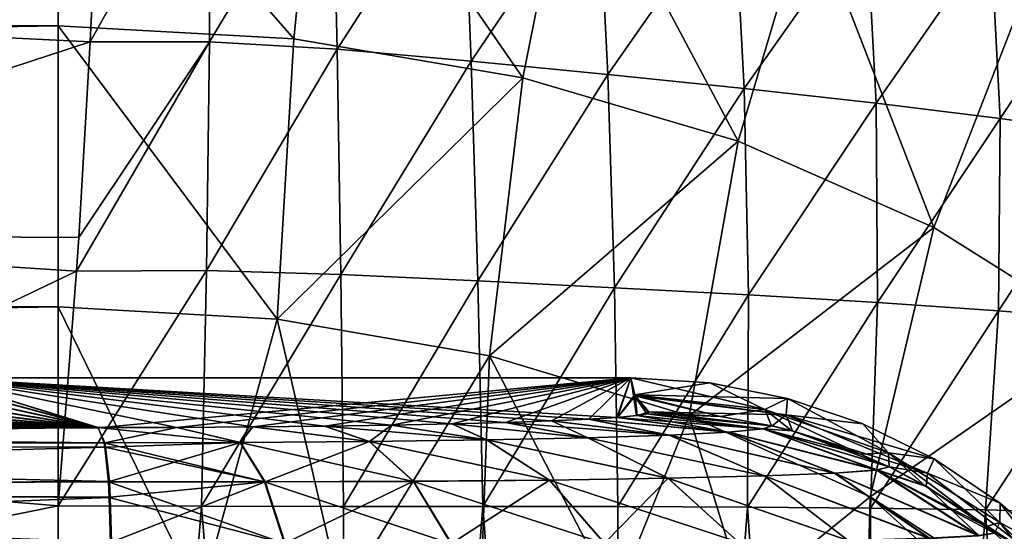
# Model space of a CAD drawing. Header units: metres. Extents: x -90 to 90, y -173 to 74.
# Tile 517 of 564: x 71.18 to 79.29, y 1.74 to 5.95. Entities that reach past the tile are written whole.
import ezdxf

# ---------------------------------------------------------------- set-up
doc = ezdxf.new("R2010")
doc.units = ezdxf.units.M
doc.layers.add('solid_509418', color=7, linetype='CONTINUOUS')
doc.layers.add('solid_509418_01', color=7, linetype='CONTINUOUS')

msp = doc.modelspace()

# ---------------------------------------------------------------- linework, layer by layer
at = {"layer": 'solid_509418'}
for points in [[(71.5, 8.020932, 20.362175), (-71.5, 8.020932, 20.362175), (-71.5, 5.898276, 21.535389)], [(71.5, 5.898276, 21.535389), (71.5, 8.020932, 20.362175), (-71.5, 5.898276, 21.535389)], [(71.5, 5.898276, 21.535389), (-71.5, 5.898276, 21.535389), (-71.5, 3.58307, 22.257832)], [(71.5, 3.58307, 22.257832), (71.5, 5.898276, 21.535389), (-71.5, 3.58307, 22.257832)], [(71.5, 3.58307, 22.257832), (-71.5, 3.58307, 22.257832), (-71.5, 1.184448, 22.5)]]:
    msp.add_3dface(points, dxfattribs=at)
at = {"layer": 'solid_509418_01'}
for points in [[(73.440765, 5.79054, 21.409508), (71.5, 8.020932, 20.362175), (71.5, 5.898276, 21.535389)], [(73.653152, 7.893632, 20.213434), (71.5, 8.020932, 20.362175), (73.440765, 5.79054, 21.409508)], [(73.653152, 7.893632, 20.213434), (73.440765, 5.79054, 21.409508), (75.325356, 5.470448, 21.035503)], [(75.73568, 7.515907, 19.772089), (73.653152, 7.893632, 20.213434), (75.325356, 5.470448, 21.035503)], [(71.764969, 5.766699, -21.818848), (71.78891, 6.278939, -21.615913), (72.750885, 7.536241, -20.912931)], [(72.745506, 5.766313, -21.7519), (71.764969, 5.766699, -21.818848), (72.750885, 7.536241, -20.912931)], [(72.745506, 5.766313, -21.7519), (72.750885, 7.536241, -20.912931), (73.757378, 7.451008, -20.789413)], [(75.73568, 7.515907, 19.772089), (75.325356, 5.470448, 21.035503), (77.099228, 4.947267, 20.424206)], [(77.679283, 6.900145, 19.052618), (75.73568, 7.515907, 19.772089), (77.099228, 4.947267, 20.424206)], [(73.797165, 5.704565, -21.606476), (72.745506, 5.766313, -21.7519), (73.757378, 7.451008, -20.789413)], [(73.797165, 5.704565, -21.606476), (73.757378, 7.451008, -20.789413), (74.832001, 7.312786, -20.572102)], [(74.900002, 5.606662, -21.355297), (73.797165, 5.704565, -21.606476), (74.832001, 7.312786, -20.572102)], [(74.900002, 5.606662, -21.355297), (74.832001, 7.312786, -20.572102), (75.944496, 7.153666, -20.222841)], [(76.026222, 5.496673, -20.975058), (74.900002, 5.606662, -21.355297), (75.944496, 7.153666, -20.222841)], [(76.026222, 5.496673, -20.975058), (75.944496, 7.153666, -20.222841), (77.062927, 6.984411, -19.724079)], [(77.147484, 5.381883, -20.455694), (76.026222, 5.496673, -20.975058), (77.062927, 6.984411, -19.724079)], [(77.147484, 5.381883, -20.455694), (77.062927, 6.984411, -19.724079), (78.152725, 6.807178, -19.071451)], [(77.679283, 6.900145, 19.052618), (77.099228, 4.947267, 20.424206), (78.711029, 4.236138, 19.593306)], [(79.420204, 6.066545, 18.078619), (77.679283, 6.900145, 19.052618), (78.711029, 4.236138, 19.593306)], [(78.23423, 5.262589, -19.796263), (77.147484, 5.381883, -20.455694), (78.152725, 6.807178, -19.071451)], [(78.23423, 5.262589, -19.796263), (78.152725, 6.807178, -19.071451), (79.179512, 6.620296, -18.271757)], [(79.257835, 5.136196, -19.003742), (78.23423, 5.262589, -19.796263), (79.179512, 6.620296, -18.271757)], [(79.257835, 5.136196, -19.003742), (79.179512, 6.620296, -18.271757), (80.112122, 6.420998, -17.341478)], [(80.192574, 4.999371, -18.092066), (79.257835, 5.136196, -19.003742), (80.112122, 6.420998, -17.341478)], [(67.020393, 5.998965, -21.843998), (71.78891, 6.278939, -21.615913), (71.764969, 5.766699, -21.818848)], [(79.420204, 6.066545, 18.078619), (78.711029, 4.236138, 19.593306), (80.11412, 3.357645, 18.566851)], [(66.931549, 4.182315, -22.33596), (67.020393, 5.998965, -21.843998), (71.764969, 5.766699, -21.818848)], [(73.303375, 3.481546, 22.139208), (71.5, 5.898276, 21.535389), (71.5, 3.58307, 22.257832)], [(73.440765, 5.79054, 21.409508), (71.5, 5.898276, 21.535389), (73.303375, 3.481546, 22.139208)], [(66.931549, 4.182315, -22.33596), (71.764969, 5.766699, -21.818848), (71.670937, 4.155615, -22.276712)], [(72.745506, 5.766313, -21.7519), (72.721535, 3.884208, -22.265547), (71.652046, 3.877995, -22.329683)], [(71.670937, 4.155615, -22.276712), (72.745506, 5.766313, -21.7519), (71.652046, 3.877995, -22.329683)], [(71.670937, 4.155615, -22.276712), (71.764969, 5.766699, -21.818848), (72.745506, 5.766313, -21.7519)], [(73.797165, 5.704565, -21.606476), (72.721535, 3.884208, -22.265547), (72.745506, 5.766313, -21.7519)], [(75.325356, 5.470448, 21.035503), (73.440765, 5.79054, 21.409508), (73.303375, 3.481546, 22.139208)], [(73.797165, 5.704565, -21.606476), (73.827858, 3.850338, -22.10293), (72.721535, 3.884208, -22.265547)], [(74.900002, 5.606662, -21.355297), (73.827858, 3.850338, -22.10293), (73.797165, 5.704565, -21.606476)], [(74.900002, 5.606662, -21.355297), (74.954742, 3.798764, -21.827793), (73.827858, 3.850338, -22.10293)], [(76.026222, 5.496673, -20.975058), (74.954742, 3.798764, -21.827793), (74.900002, 5.606662, -21.355297)], [(75.325356, 5.470448, 21.035503), (73.303375, 3.481546, 22.139208), (75.053085, 3.179995, 21.786869)], [(76.026222, 5.496673, -20.975058), (76.080856, 3.742017, -21.430771), (74.954742, 3.798764, -21.827793)], [(77.099228, 4.947267, 20.424206), (75.325356, 5.470448, 21.035503), (75.053085, 3.179995, 21.786869)], [(77.147484, 5.381883, -20.455694), (76.080856, 3.742017, -21.430771), (76.026222, 5.496673, -20.975058)], [(77.147484, 5.381883, -20.455694), (77.184898, 3.683053, -20.909061), (76.080856, 3.742017, -21.430771)], [(78.23423, 5.262589, -19.796263), (77.184898, 3.683053, -20.909061), (77.147484, 5.381883, -20.455694)], [(78.23423, 5.262589, -19.796263), (78.245537, 3.620746, -20.26483), (77.184898, 3.683053, -20.909061)], [(79.257835, 5.136196, -19.003742), (78.245537, 3.620746, -20.26483), (78.23423, 5.262589, -19.796263)], [(79.257835, 5.136196, -19.003742), (79.242455, 3.552354, -19.50474), (78.245537, 3.620746, -20.26483)], [(80.192574, 4.999371, -18.092066), (79.242455, 3.552354, -19.50474), (79.257835, 5.136196, -19.003742)], [(77.099228, 4.947267, 20.424206), (75.053085, 3.179995, 21.786869), (76.697044, 2.687391, 21.211298)], [(78.711029, 4.236138, 19.593306), (77.099228, 4.947267, 20.424206), (76.697044, 2.687391, 21.211298)], [(80.192574, 4.999371, -18.092066), (80.157364, 3.474802, -18.639465), (79.242455, 3.552354, -19.50474)], [(78.711029, 4.236138, 19.593306), (76.697044, 2.687391, 21.211298), (78.186333, 2.018395, 20.429626)], [(80.11412, 3.357645, 18.566851), (78.711029, 4.236138, 19.593306), (78.186333, 2.018395, 20.429626)], [(66.931549, 4.182315, -22.33596), (71.652046, 3.877995, -22.329683), (68.181206, 2.221469, -22.5)], [(66.931549, 4.182315, -22.33596), (71.670937, 4.155615, -22.276712), (71.652046, 3.877995, -22.329683)], [(71.652046, 3.877995, -22.329683), (71.5, 1.946575, -22.5), (68.181206, 2.221469, -22.5)], [(72.721535, 3.884208, -22.265547), (72.680298, 1.941837, -22.441813), (71.5, 1.946575, -22.5)], [(71.652046, 3.877995, -22.329683), (72.721535, 3.884208, -22.265547), (71.5, 1.946575, -22.5)], [(72.721535, 3.884208, -22.265547), (73.827858, 3.850338, -22.10293), (72.680298, 1.941837, -22.441813)], [(73.827858, 3.850338, -22.10293), (73.849579, 1.939919, -22.267731), (72.680298, 1.941837, -22.441813)], [(73.827858, 3.850338, -22.10293), (74.954742, 3.798764, -21.827793), (73.849579, 1.939919, -22.267731)], [(74.954742, 3.798764, -21.827793), (74.996292, 1.939778, -21.97937), (73.849579, 1.939919, -22.267731)], [(74.954742, 3.798764, -21.827793), (76.080856, 3.742017, -21.430771), (74.996292, 1.939778, -21.97937)], [(76.080856, 3.742017, -21.430771), (76.108986, 1.93924, -21.579586), (74.996292, 1.939778, -21.97937)], [(76.080856, 3.742017, -21.430771), (77.184898, 3.683053, -20.909061), (76.108986, 1.93924, -21.579586)], [(77.184898, 3.683053, -20.909061), (77.176544, 1.93567, -21.072458), (76.108986, 1.93924, -21.579586)], [(77.184898, 3.683053, -20.909061), (78.245537, 3.620746, -20.26483), (77.176544, 1.93567, -21.072458)], [(71.5, 3.58307, 22.257832), (-71.5, 1.184448, 22.5), (71.5, 1.184448, 22.5)], [(71.5, 3.58307, 22.257832), (71.5, 1.184448, 22.5), (72.67308, 1.184448, 22.442524)], [(73.303375, 3.481546, 22.139208), (71.5, 3.58307, 22.257832), (72.67308, 1.184448, 22.442524)], [(78.245537, 3.620746, -20.26483), (78.188438, 1.927578, -20.463173), (77.176544, 1.93567, -21.072458)], [(78.245537, 3.620746, -20.26483), (79.242455, 3.552354, -19.50474), (78.188438, 1.927578, -20.463173)], [(79.242455, 3.552354, -19.50474), (79.134842, 1.912677, -19.757925), (78.188438, 1.927578, -20.463173)], [(79.242455, 3.552354, -19.50474), (80.157364, 3.474802, -18.639465), (79.134842, 1.912677, -19.757925)], [(73.303375, 3.481546, 22.139208), (72.67308, 1.184448, 22.442524), (73.83625, 1.184448, 22.270384)], [(75.053085, 3.179995, 21.786869), (73.303375, 3.481546, 22.139208), (73.83625, 1.184448, 22.270384)], [(80.157364, 3.474802, -18.639465), (80.006721, 1.889167, -18.963789), (79.134842, 1.912677, -19.757925)], [(80.11412, 3.357645, 18.566851), (78.186333, 2.018395, 20.429626), (79.479126, 1.184448, 19.462894)], [(75.053085, 3.179995, 21.786869), (73.83625, 1.184448, 22.270384), (74.978607, 1.184448, 21.984741)], [(75.053085, 3.179995, 21.786869), (74.978607, 1.184448, 21.984741), (76.088097, 1.184448, 21.588255)], [(76.697044, 2.687391, 21.211298), (75.053085, 3.179995, 21.786869), (76.088097, 1.184448, 21.588255)], [(70.422699, 2.968701, 1.19526), (70.499794, 3, -0.00001), (71.830795, 2.589031, 15.694291)], [(70.425926, 2.96919, -1.176576), (71.830795, 2.589364, -15.68155), (70.499794, 3, -0.00001)], [(70.499794, 3, -0.00001), (76.215973, 3), (71.830795, 2.589031, 15.694291)], [(76.100281, 2.673106, -12.483588), (76.215973, 3), (70.499794, 3, -0.00001)], [(72.477005, 2.591542, -15.598391), (70.499794, 3, -0.00001), (71.830795, 2.589364, -15.68155)], [(75.865135, 2.658565, -13.038884), (76.100281, 2.673106, -12.483588), (70.499794, 3, -0.00001)], [(75.557686, 2.644794, -13.564768), (75.865135, 2.658565, -13.038884), (70.499794, 3, -0.00001)], [(75.181335, 2.632045, -14.051636), (75.557686, 2.644794, -13.564768), (70.499794, 3, -0.00001)], [(74.740807, 2.620561, -14.490204), (75.181335, 2.632045, -14.051636), (70.499794, 3, -0.00001)], [(74.24218, 2.61057, -14.871716), (74.740807, 2.620561, -14.490204), (70.499794, 3, -0.00001)], [(73.692795, 2.602285, -15.188136), (74.24218, 2.61057, -14.871716), (70.499794, 3, -0.00001)], [(73.101196, 2.59589, -15.432357), (73.692795, 2.602285, -15.188136), (70.499794, 3, -0.00001)], [(72.477005, 2.591542, -15.598391), (73.101196, 2.59589, -15.432357), (70.499794, 3, -0.00001)], [(76.215973, 3), (72.47821, 2.591307, 15.607345), (71.830795, 2.589031, 15.694291)], [(76.215973, 3), (73.102905, 2.595726, 15.438586), (72.47821, 2.591307, 15.607345)], [(76.215973, 3), (73.694679, 2.602168, 15.192595), (73.102905, 2.595726, 15.438586)], [(76.215973, 3), (74.244209, 2.61048, 14.875178), (73.694679, 2.602168, 15.192595)], [(76.215973, 3), (74.743149, 2.620482, 14.49322), (74.244209, 2.61048, 14.875178)], [(76.215973, 3), (75.184227, 2.631969, 14.054518), (74.743149, 2.620482, 14.49322)], [(76.215973, 3), (75.561394, 2.64472, 13.567607), (75.184227, 2.631969, 14.054518)], [(76.215973, 3), (75.86982, 2.658494, 13.041589), (75.561394, 2.64472, 13.567607)], [(76.215973, 3), (76.105965, 2.673044, 12.485947), (75.86982, 2.658494, 13.041589)], [(76.100281, 2.673106, -12.483588), (76.261047, 2.688162, -11.908619), (76.215973, 3)], [(76.215973, 3), (76.247803, 2.858969, 5.385769), (76.105965, 2.673044, 12.485947)], [(76.864944, 2.957624, 0.000954), (76.247803, 2.858969, 5.385769), (76.215973, 3)], [(76.261047, 2.688162, -11.908619), (76.245461, 2.858961, -5.386049), (76.215973, 3)], [(77.318153, 2.738536, -5.364965), (76.215973, 3), (76.245461, 2.858961, -5.386049)], [(77.318153, 2.738536, -5.364965), (76.864944, 2.957624, 0.000954), (76.215973, 3)], [(69.883286, 2.908872, 3.480049), (70.217583, 2.938344, 2.354547), (71.830795, 2.589031, 15.694291)], [(70.223732, 2.939066, -2.326976), (69.89212, 2.909537, -3.454638), (71.830795, 2.589364, -15.68155)], [(70.217583, 2.938344, 2.354547), (70.422699, 2.968701, 1.19526), (71.830795, 2.589031, 15.694291)], [(70.425926, 2.96919, -1.176576), (70.223732, 2.939066, -2.326976), (71.830795, 2.589364, -15.68155)], [(76.864944, 2.957624, 0.000954), (77.505013, 2.8307, 0.001879), (76.247803, 2.858969, 5.385769)], [(77.318153, 2.738536, -5.364965), (77.505013, 2.8307, 0.001879), (76.864944, 2.957624, 0.000954)], [(68.171852, 2.829079, 6.527213), (68.854187, 2.853927, 5.57829), (71.830795, 2.589031, 15.694291)], [(68.865921, 2.854411, -5.559812), (68.184334, 2.829483, -6.511771), (71.830795, 2.589364, -15.68155)], [(68.854187, 2.853927, 5.57829), (69.428101, 2.880699, 4.555938), (71.830795, 2.589031, 15.694291)], [(69.438805, 2.881275, -4.533909), (68.865921, 2.854411, -5.559812), (71.830795, 2.589364, -15.68155)], [(69.428101, 2.880699, 4.555938), (69.883286, 2.908872, 3.480049), (71.830795, 2.589031, 15.694291)], [(69.89212, 2.909537, -3.454638), (69.438805, 2.881275, -4.533909), (71.830795, 2.589364, -15.68155)], [(76.247803, 2.858969, 5.385769), (76.250015, 2.851607, 5.666886), (76.105965, 2.673044, 12.485947)], [(76.250015, 2.851607, 5.666886), (76.267578, 2.688116, 11.910373), (76.105965, 2.673044, 12.485947)], [(76.261047, 2.688162, -11.908619), (76.246689, 2.85165, -5.665245), (76.245461, 2.858961, -5.386049)], [(76.953949, 2.680317, -10.713346), (76.245461, 2.858961, -5.386049), (76.246689, 2.85165, -5.665245)], [(76.953949, 2.680317, -10.713346), (77.318153, 2.738536, -5.364965), (76.245461, 2.858961, -5.386049)], [(76.346657, 2.703479, -11.323669), (76.357559, 2.71881, -10.738211), (76.246689, 2.85165, -5.665245)], [(76.953949, 2.680317, -10.713346), (76.246689, 2.85165, -5.665245), (76.357559, 2.71881, -10.738211)], [(76.261047, 2.688162, -11.908619), (76.346657, 2.703479, -11.323669), (76.246689, 2.85165, -5.665245)], [(77.495811, 2.695276, 5.363658), (76.250015, 2.851607, 5.666886), (76.247803, 2.858969, 5.385769)], [(77.505013, 2.8307, 0.001879), (77.495811, 2.695276, 5.363658), (76.247803, 2.858969, 5.385769)], [(76.250015, 2.851607, 5.666886), (76.364487, 2.71881, 10.738211), (76.267578, 2.688116, 11.910373)], [(77.495811, 2.695276, 5.363658), (76.364487, 2.71881, 10.738211), (76.250015, 2.851607, 5.666886)], [(68.171852, 2.829079, 6.527213), (71.830795, 2.589031, 15.694291), (60.578636, 2.573268, 16.296249)], [(65.566422, 2.768582, -8.83751), (64.53698, 2.753762, -9.403454), (71.830795, 2.589364, -15.68155)], [(66.522881, 2.786265, -8.162215), (65.566422, 2.768582, -8.83751), (71.830795, 2.589364, -15.68155)], [(67.400047, 2.806652, -7.38365), (66.522881, 2.786265, -8.162215), (71.830795, 2.589364, -15.68155)], [(68.184334, 2.829483, -6.511771), (67.400047, 2.806652, -7.38365), (71.830795, 2.589364, -15.68155)], [(77.318153, 2.738536, -5.364965), (78.337799, 2.381813, -5.361221), (77.505013, 2.8307, 0.001879)], [(77.505013, 2.8307, 0.001879), (78.124924, 2.620625, 0.002687), (77.495811, 2.695276, 5.363658)], [(78.337799, 2.381813, -5.361221), (78.124924, 2.620625, 0.002687), (77.505013, 2.8307, 0.001879)], [(61.175552, 2.728499, -10.368186), (60.426353, 2.57442, -16.252254), (71.830795, 2.589364, -15.68155)], [(62.326077, 2.733597, -10.173535), (61.175552, 2.728499, -10.368186), (71.830795, 2.589364, -15.68155)], [(63.455196, 2.742082, -9.849487), (62.326077, 2.733597, -10.173535), (71.830795, 2.589364, -15.68155)], [(64.53698, 2.753762, -9.403454), (63.455196, 2.742082, -9.849487), (71.830795, 2.589364, -15.68155)], [(76.697044, 2.687391, 21.211298), (76.088097, 1.184448, 21.588255), (77.153038, 1.184448, 21.085045)], [(77.301231, 2.578331, -11.786929), (76.261047, 2.688162, -11.908619), (76.100281, 2.673106, -12.483588)], [(77.021858, 2.552364, 12.850326), (76.105965, 2.673044, 12.485947), (76.267578, 2.688116, 11.910373)], [(77.301231, 2.578331, -11.786929), (76.346657, 2.703479, -11.323669), (76.261047, 2.688162, -11.908619)], [(76.364487, 2.71881, 10.738211), (76.353668, 2.703455, 11.324596), (76.267578, 2.688116, 11.910373)], [(77.306503, 2.578436, 11.788723), (76.267578, 2.688116, 11.910373), (76.353668, 2.703455, 11.324596)], [(77.306503, 2.578436, 11.788723), (77.021858, 2.552364, 12.850326), (76.267578, 2.688116, 11.910373)], [(76.953949, 2.680317, -10.713346), (76.357559, 2.71881, -10.738211), (76.346657, 2.703479, -11.323669)], [(76.953949, 2.680317, -10.713346), (76.346657, 2.703479, -11.323669), (77.374405, 2.605149, -10.697958)], [(77.301231, 2.578331, -11.786929), (77.374405, 2.605149, -10.697958), (76.346657, 2.703479, -11.323669)], [(77.379791, 2.60533, 10.697584), (76.353668, 2.703455, 11.324596), (76.364487, 2.71881, 10.738211)], [(77.306503, 2.578436, 11.788723), (76.353668, 2.703455, 11.324596), (77.379791, 2.60533, 10.697584)], [(77.495811, 2.695276, 5.363658), (77.379791, 2.60533, 10.697584), (76.364487, 2.71881, 10.738211)], [(78.186333, 2.018395, 20.429626), (76.697044, 2.687391, 21.211298), (77.153038, 1.184448, 21.085045)], [(76.953949, 2.680317, -10.713346), (77.374405, 2.605149, -10.697958), (77.318153, 2.738536, -5.364965)], [(78.106606, 2.372182, -10.67571), (78.337799, 2.381813, -5.361221), (77.318153, 2.738536, -5.364965)], [(77.540329, 2.564108, -10.692393), (78.106606, 2.372182, -10.67571), (77.318153, 2.738536, -5.364965)], [(77.374405, 2.605149, -10.697958), (77.540329, 2.564108, -10.692393), (77.318153, 2.738536, -5.364965)], [(77.495811, 2.695276, 5.363658), (77.545456, 2.564354, 10.691967), (77.379791, 2.60533, 10.697584)], [(77.495811, 2.695276, 5.363658), (78.658478, 2.213773, 5.359425), (77.545456, 2.564354, 10.691967)], [(78.711739, 2.331431, 0.003322), (78.658478, 2.213773, 5.359425), (77.495811, 2.695276, 5.363658)], [(78.124924, 2.620625, 0.002687), (78.711739, 2.331431, 0.003322), (77.495811, 2.695276, 5.363658)], [(72.999527, 2.467732, -16.40881), (73.101196, 2.59589, -15.432357), (72.477005, 2.591542, -15.598391)], [(73.002953, 2.467844, 16.413841), (72.47821, 2.591307, 15.607345), (73.102905, 2.595726, 15.438586)], [(72.999527, 2.467732, -16.40881), (74.061935, 2.475927, -16.033678), (73.101196, 2.59589, -15.432357)], [(74.063942, 2.475988, 16.036819), (73.002953, 2.467844, 16.413841), (73.102905, 2.595726, 15.438586)], [(74.061935, 2.475927, -16.033678), (73.692795, 2.602285, -15.188136), (73.101196, 2.59589, -15.432357)], [(74.063942, 2.475988, 16.036819), (73.102905, 2.595726, 15.438586), (73.694679, 2.602168, 15.192595)], [(75.027603, 2.489143, -15.463735), (74.24218, 2.61057, -14.871716), (73.692795, 2.602285, -15.188136)], [(74.061935, 2.475927, -16.033678), (75.027603, 2.489143, -15.463735), (73.692795, 2.602285, -15.188136)], [(74.063942, 2.475988, 16.036819), (73.694679, 2.602168, 15.192595), (74.244209, 2.61048, 14.875178)], [(75.028893, 2.489163, 15.466519), (74.063942, 2.475988, 16.036819), (74.244209, 2.61048, 14.875178)], [(75.027603, 2.489143, -15.463735), (74.740807, 2.620561, -14.490204), (74.24218, 2.61057, -14.871716)], [(75.028893, 2.489163, 15.466519), (74.244209, 2.61048, 14.875178), (74.743149, 2.620482, 14.49322)], [(75.861099, 2.506802, -14.722145), (75.181335, 2.632045, -14.051636), (74.740807, 2.620561, -14.490204)], [(75.027603, 2.489143, -15.463735), (75.861099, 2.506802, -14.722145), (74.740807, 2.620561, -14.490204)], [(75.862625, 2.506799, 14.725283), (74.743149, 2.620482, 14.49322), (75.184227, 2.631969, 14.054518)], [(75.862625, 2.506799, 14.725283), (75.028893, 2.489163, 15.466519), (74.743149, 2.620482, 14.49322)], [(76.532349, 2.528155, -13.83843), (75.557686, 2.644794, -13.564768), (75.181335, 2.632045, -14.051636)], [(75.861099, 2.506802, -14.722145), (76.532349, 2.528155, -13.83843), (75.181335, 2.632045, -14.051636)], [(75.862625, 2.506799, 14.725283), (75.184227, 2.631969, 14.054518), (75.561394, 2.64472, 13.567607)], [(76.532349, 2.528155, -13.83843), (75.865135, 2.658565, -13.038884), (75.557686, 2.644794, -13.564768)], [(76.534943, 2.528158, 13.841863), (75.561394, 2.64472, 13.567607), (75.86982, 2.658494, 13.041589)], [(76.534943, 2.528158, 13.841863), (75.862625, 2.506799, 14.725283), (75.561394, 2.64472, 13.567607)], [(77.017784, 2.552324, -12.847243), (76.100281, 2.673106, -12.483588), (75.865135, 2.658565, -13.038884)], [(76.532349, 2.528155, -13.83843), (77.017784, 2.552324, -12.847243), (75.865135, 2.658565, -13.038884)], [(77.021858, 2.552364, 12.850326), (75.86982, 2.658494, 13.041589), (76.105965, 2.673044, 12.485947)], [(77.021858, 2.552364, 12.850326), (76.534943, 2.528158, 13.841863), (75.86982, 2.658494, 13.041589)], [(77.017784, 2.552324, -12.847243), (77.301231, 2.578331, -11.786929), (76.100281, 2.673106, -12.483588)], [(77.301231, 2.578331, -11.786929), (77.540329, 2.564108, -10.692393), (77.374405, 2.605149, -10.697958)], [(77.306503, 2.578436, 11.788723), (77.379791, 2.60533, 10.697584), (77.545456, 2.564354, 10.691967)], [(78.337799, 2.381813, -5.361221), (78.711739, 2.331431, 0.003322), (78.124924, 2.620625, 0.002687)], [(59.727623, 2.438619, -17.144381), (71.830795, 2.589364, -15.68155), (60.426353, 2.57442, -16.252254)], [(59.727623, 2.438619, -17.144381), (71.879852, 2.464949, -16.573265), (71.830795, 2.589364, -15.68155)], [(71.884743, 2.465113, 16.582485), (59.728909, 2.439345, 17.181629), (59.76675, 2.572445, 16.32766)], [(71.884743, 2.465113, 16.582485), (59.76675, 2.572445, 16.32766), (60.578636, 2.573268, 16.296249)], [(71.884743, 2.465113, 16.582485), (60.578636, 2.573268, 16.296249), (71.830795, 2.589031, 15.694291)], [(72.999527, 2.467732, -16.40881), (72.477005, 2.591542, -15.598391), (71.830795, 2.589364, -15.68155)], [(71.884743, 2.465113, 16.582485), (71.830795, 2.589031, 15.694291), (72.47821, 2.591307, 15.607345)], [(72.999527, 2.467732, -16.40881), (71.830795, 2.589364, -15.68155), (71.879852, 2.464949, -16.573265)], [(73.002953, 2.467844, 16.413841), (71.884743, 2.465113, 16.582485), (72.47821, 2.591307, 15.607345)], [(77.313194, 2.192135, -14.323299), (76.532349, 2.528155, -13.83843), (75.861099, 2.506802, -14.722145)], [(77.314537, 2.192406, 14.326958), (75.862625, 2.506799, 14.725283), (76.534943, 2.528158, 13.841863)], [(77.893242, 2.215079, -13.177337), (77.017784, 2.552324, -12.847243), (76.532349, 2.528155, -13.83843)], [(77.313194, 2.192135, -14.323299), (77.893242, 2.215079, -13.177337), (76.532349, 2.528155, -13.83843)], [(77.895912, 2.215468, 13.180789), (76.534943, 2.528158, 13.841863), (77.021858, 2.552364, 12.850326)], [(77.895912, 2.215468, 13.180789), (77.314537, 2.192406, 14.326958), (76.534943, 2.528158, 13.841863)], [(78.240089, 2.24043, -11.943881), (77.301231, 2.578331, -11.786929), (77.017784, 2.552324, -12.847243)], [(77.893242, 2.215079, -13.177337), (78.240089, 2.24043, -11.943881), (77.017784, 2.552324, -12.847243)], [(78.243919, 2.240977, 11.945918), (77.021858, 2.552364, 12.850326), (77.306503, 2.578436, 11.788723)], [(78.243919, 2.240977, 11.945918), (77.895912, 2.215468, 13.180789), (77.021858, 2.552364, 12.850326)], [(77.301231, 2.578331, -11.786929), (78.341637, 2.267076, -10.669919), (78.106606, 2.372182, -10.67571)], [(78.240089, 2.24043, -11.943881), (78.341637, 2.267076, -10.669919), (77.301231, 2.578331, -11.786929)], [(77.301231, 2.578331, -11.786929), (78.106606, 2.372182, -10.67571), (77.540329, 2.564108, -10.692393)], [(77.306503, 2.578436, 11.788723), (77.545456, 2.564354, 10.691967), (78.345558, 2.267771, 10.669284)], [(78.243919, 2.240977, 11.945918), (77.306503, 2.578436, 11.788723), (78.345558, 2.267771, 10.669284)], [(78.658478, 2.213773, 5.359425), (78.345558, 2.267771, 10.669284), (77.545456, 2.564354, 10.691967)], [(59.727623, 2.438619, -17.144381), (71.885818, 2.429881, -16.701227), (71.879852, 2.464949, -16.573265)], [(59.727623, 2.438619, -17.144381), (59.74535, 2.087729, -17.946251), (71.885818, 2.429881, -16.701227)], [(71.884743, 2.465113, 16.582485), (71.891335, 2.430042, 16.710443), (59.728909, 2.439345, 17.181629)], [(71.921921, 2.145826, 17.422386), (59.746456, 2.093763, 17.97135), (59.728909, 2.439345, 17.181629)], [(71.891335, 2.430042, 16.710443), (71.921921, 2.145826, 17.422386), (59.728909, 2.439345, 17.181629)], [(73.198868, 2.142915, -17.242317), (72.999527, 2.467732, -16.40881), (71.879852, 2.464949, -16.573265)], [(73.198868, 2.142915, -17.242317), (71.879852, 2.464949, -16.573265), (71.885818, 2.429881, -16.701227)], [(73.002953, 2.467844, 16.413841), (71.891335, 2.430042, 16.710443), (71.884743, 2.465113, 16.582485)], [(73.002953, 2.467844, 16.413841), (71.921921, 2.145826, 17.422386), (71.891335, 2.430042, 16.710443)], [(73.20388, 2.143809, 17.245092), (71.921921, 2.145826, 17.422386), (73.002953, 2.467844, 16.413841)], [(74.424942, 2.147381, -16.825905), (74.061935, 2.475927, -16.033678), (72.999527, 2.467732, -16.40881)], [(73.198868, 2.142915, -17.242317), (74.424942, 2.147381, -16.825905), (72.999527, 2.467732, -16.40881)], [(73.20388, 2.143809, 17.245092), (73.002953, 2.467844, 16.413841), (74.063942, 2.475988, 16.036819)], [(74.427322, 2.147905, 16.827646), (73.20388, 2.143809, 17.245092), (74.063942, 2.475988, 16.036819)], [(75.546265, 2.157465, -16.183006), (75.027603, 2.489143, -15.463735), (74.061935, 2.475927, -16.033678)], [(74.424942, 2.147381, -16.825905), (75.546265, 2.157465, -16.183006), (74.061935, 2.475927, -16.033678)], [(75.547119, 2.157776, 16.18511), (74.063942, 2.475988, 16.036819), (75.028893, 2.489163, 15.466519)], [(75.547119, 2.157776, 16.18511), (74.427322, 2.147905, 16.827646), (74.063942, 2.475988, 16.036819)], [(76.521103, 2.172629, -15.338081), (75.861099, 2.506802, -14.722145), (75.027603, 2.489143, -15.463735)], [(75.546265, 2.157465, -16.183006), (76.521103, 2.172629, -15.338081), (75.027603, 2.489143, -15.463735)], [(76.521675, 2.172864, 15.341086), (75.028893, 2.489163, 15.466519), (75.862625, 2.506799, 14.725283)], [(76.521675, 2.172864, 15.341086), (75.547119, 2.157776, 16.18511), (75.028893, 2.489163, 15.466519)], [(76.521103, 2.172629, -15.338081), (77.313194, 2.192135, -14.323299), (75.861099, 2.506802, -14.722145)], [(77.314537, 2.192406, 14.326958), (76.521675, 2.172864, 15.341086), (75.862625, 2.506799, 14.725283)], [(59.74535, 2.087729, -17.946251), (71.913643, 2.144383, -17.41633), (71.885818, 2.429881, -16.701227)], [(73.198868, 2.142915, -17.242317), (71.885818, 2.429881, -16.701227), (71.913643, 2.144383, -17.41633)], [(78.106606, 2.372182, -10.67571), (78.341637, 2.267076, -10.669919), (78.337799, 2.381813, -5.361221)], [(78.337799, 2.381813, -5.361221), (79.25248, 1.807099, -5.359303), (78.711739, 2.331431, 0.003322)], [(79.140396, 1.775628, -10.656223), (79.25248, 1.807099, -5.359303), (78.337799, 2.381813, -5.361221)], [(78.643036, 2.107839, -10.663584), (79.140396, 1.775628, -10.656223), (78.337799, 2.381813, -5.361221)], [(78.341637, 2.267076, -10.669919), (78.643036, 2.107839, -10.663584), (78.337799, 2.381813, -5.361221)], [(78.711739, 2.331431, 0.003322), (79.255363, 1.968259, 0.003735), (78.658478, 2.213773, 5.359425)], [(79.25248, 1.807099, -5.359303), (79.255363, 1.968259, 0.003735), (78.711739, 2.331431, 0.003322)], [(68.181206, 2.221469, -22.5), (71.5, 1.946575, -22.5), (0, -12.5, -22.5)], [(78.003944, 1.659669, -14.767241), (77.313194, 2.192135, -14.323299), (76.521103, 2.172629, -15.338081)], [(78.004303, 1.660388, 14.7708), (76.521675, 2.172864, 15.341086), (77.314537, 2.192406, 14.326958)], [(78.671898, 1.677707, -13.484008), (77.893242, 2.215079, -13.177337), (77.313194, 2.192135, -14.323299)], [(78.003944, 1.659669, -14.767241), (78.671898, 1.677707, -13.484008), (77.313194, 2.192135, -14.323299)], [(78.673386, 1.678675, 13.487463), (77.314537, 2.192406, 14.326958), (77.895912, 2.215468, 13.180789)], [(78.673386, 1.678675, 13.487463), (78.004303, 1.660388, 14.7708), (77.314537, 2.192406, 14.326958)], [(79.078995, 1.698746, -12.095865), (78.240089, 2.24043, -11.943881), (77.893242, 2.215079, -13.177337)], [(78.671898, 1.677707, -13.484008), (79.078995, 1.698746, -12.095865), (77.893242, 2.215079, -13.177337)], [(79.08152, 1.700019, 12.097919), (77.895912, 2.215468, 13.180789), (78.243919, 2.240977, 11.945918)], [(79.08152, 1.700019, 12.097919), (78.673386, 1.678675, 13.487463), (77.895912, 2.215468, 13.180789)], [(78.240089, 2.24043, -11.943881), (78.643036, 2.107839, -10.663584), (78.341637, 2.267076, -10.669919)], [(78.240089, 2.24043, -11.943881), (79.209358, 1.721668, -10.655555), (79.140396, 1.775628, -10.656223)], [(79.078995, 1.698746, -12.095865), (79.209358, 1.721668, -10.655555), (78.240089, 2.24043, -11.943881)], [(78.240089, 2.24043, -11.943881), (79.140396, 1.775628, -10.656223), (78.643036, 2.107839, -10.663584)], [(78.243919, 2.240977, 11.945918), (78.345558, 2.267771, 10.669284), (78.6465, 2.108778, 10.662889)], [(79.08152, 1.700019, 12.097919), (78.243919, 2.240977, 11.945918), (78.6465, 2.108778, 10.662889)], [(78.658478, 2.213773, 5.359425), (78.6465, 2.108778, 10.662889), (78.345558, 2.267771, 10.669284)], [(78.658478, 2.213773, 5.359425), (79.65686, 1.447696, 5.357984), (78.6465, 2.108778, 10.662889)], [(79.255363, 1.968259, 0.003735), (79.65686, 1.447696, 5.357984), (78.658478, 2.213773, 5.359425)], [(59.74535, 2.087729, -17.946251), (71.920372, 2.015553, -17.647453), (71.913643, 2.144383, -17.41633)], [(71.921921, 2.145826, 17.422386), (71.929344, 2.016985, 17.653547), (59.746456, 2.093763, 17.97135)], [(73.363182, 1.635314, -17.987514), (71.913643, 2.144383, -17.41633), (71.920372, 2.015553, -17.647453)], [(73.363182, 1.635314, -17.987514), (73.198868, 2.142915, -17.242317), (71.913643, 2.144383, -17.41633)], [(73.20388, 2.143809, 17.245092), (71.929344, 2.016985, 17.653547), (71.921921, 2.145826, 17.422386)], [(73.20388, 2.143809, 17.245092), (71.940384, 1.647324, 18.170662), (71.929344, 2.016985, 17.653547)], [(73.368828, 1.63742, 17.988541), (71.940384, 1.647324, 18.170662), (73.20388, 2.143809, 17.245092)], [(74.735954, 1.63292, -17.537203), (74.424942, 2.147381, -16.825905), (73.198868, 2.142915, -17.242317)], [(73.363182, 1.635314, -17.987514), (74.735954, 1.63292, -17.537203), (73.198868, 2.142915, -17.242317)], [(73.368828, 1.63742, 17.988541), (73.20388, 2.143809, 17.245092), (74.427322, 2.147905, 16.827646)], [(74.738319, 1.63416, 17.53788), (73.368828, 1.63742, 17.988541), (74.427322, 2.147905, 16.827646)], [(75.997696, 1.636511, -16.832001), (75.546265, 2.157465, -16.183006), (74.424942, 2.147381, -16.825905)], [(74.735954, 1.63292, -17.537203), (75.997696, 1.636511, -16.832001), (74.424942, 2.147381, -16.825905)], [(74.738319, 1.63416, 17.53788), (74.427322, 2.147905, 16.827646), (75.547119, 2.157776, 16.18511)], [(75.998116, 1.637282, 16.833519), (74.738319, 1.63416, 17.53788), (75.547119, 2.157776, 16.18511)], [(77.10099, 1.64565, -15.897258), (76.521103, 2.172629, -15.338081), (75.546265, 2.157465, -16.183006)], [(75.997696, 1.636511, -16.832001), (77.10099, 1.64565, -15.897258), (75.546265, 2.157465, -16.183006)], [(75.998116, 1.637282, 16.833519), (75.547119, 2.157776, 16.18511), (76.521675, 2.172864, 15.341086)], [(77.10083, 1.646273, 15.899977), (75.998116, 1.637282, 16.833519), (76.521675, 2.172864, 15.341086)], [(77.10099, 1.64565, -15.897258), (78.003944, 1.659669, -14.767241), (76.521103, 2.172629, -15.338081)], [(78.004303, 1.660388, 14.7708), (77.10083, 1.646273, 15.899977), (76.521675, 2.172864, 15.341086)], [(79.65686, 1.447696, 5.357984), (79.211967, 1.723187, 10.654786), (78.6465, 2.108778, 10.662889)], [(79.08152, 1.700019, 12.097919), (78.6465, 2.108778, 10.662889), (79.211967, 1.723187, 10.654786)], [(59.74535, 2.087729, -17.946251), (59.751392, 1.544196, -18.632523), (71.920372, 2.015553, -17.647453)], [(71.940384, 1.647324, 18.170662), (59.752438, 1.558455, 18.647221), (59.746456, 2.093763, 17.97135)], [(71.929344, 2.016985, 17.653547), (71.940384, 1.647324, 18.170662), (59.746456, 2.093763, 17.97135)], [(71.5, 1.946575, -22.5), (71.5, -12.5, -22.5), (0, -12.5, -22.5)], [(59.751392, 1.544196, -18.632523), (71.930412, 1.643883, -18.167252), (71.920372, 2.015553, -17.647453)], [(72.680298, 1.941837, -22.441813), (71.5, -12.5, -22.5), (71.5, 1.946575, -22.5)], [(73.363182, 1.635314, -17.987514), (71.920372, 2.015553, -17.647453), (71.930412, 1.643883, -18.167252)], [(78.186333, 2.018395, 20.429626), (77.153038, 1.184448, 21.085045), (78.163551, 1.184448, 20.479836)], [(78.186333, 2.018395, 20.429626), (78.163551, 1.184448, 20.479836), (79.10994, 1.184448, 19.778404)], [(78.186333, 2.018395, 20.429626), (79.10994, 1.184448, 19.778404), (79.479126, 1.184448, 19.462894)], [(79.25248, 1.807099, -5.359303), (79.74646, 1.537583, 0.003884), (79.255363, 1.968259, 0.003735)], [(79.255363, 1.968259, 0.003735), (79.74646, 1.537583, 0.003884), (79.65686, 1.447696, 5.357984)], [(73.841087, -12.5, -22.269423), (71.5, -12.5, -22.5), (72.680298, 1.941837, -22.441813)], [(73.841087, -12.5, -22.269423), (72.680298, 1.941837, -22.441813), (73.849579, 1.939919, -22.267731)], [(73.841087, -12.5, -22.269423), (73.849579, 1.939919, -22.267731), (74.996292, 1.939778, -21.97937)], [(76.092201, -12.5, -21.586555), (73.841087, -12.5, -22.269423), (74.996292, 1.939778, -21.97937)], [(76.092201, -12.5, -21.586555), (74.996292, 1.939778, -21.97937), (76.108986, 1.93924, -21.579586)], [(76.092201, -12.5, -21.586555), (76.108986, 1.93924, -21.579586), (77.176544, 1.93567, -21.072458)], [(78.16684, -12.5, -20.477634), (76.092201, -12.5, -21.586555), (77.176544, 1.93567, -21.072458)], [(78.16684, -12.5, -20.477634), (77.176544, 1.93567, -21.072458), (78.188438, 1.927578, -20.463173)], [(78.16684, -12.5, -20.477634), (78.188438, 1.927578, -20.463173), (79.134842, 1.912677, -19.757925)], [(79.985283, -12.5, -18.985281), (78.16684, -12.5, -20.477634), (79.134842, 1.912677, -19.757925)], [(79.985283, -12.5, -18.985281), (79.134842, 1.912677, -19.757925), (80.006721, 1.889167, -18.963789)], [(79.140396, 1.775628, -10.656223), (79.209358, 1.721668, -10.655555), (79.25248, 1.807099, -5.359303)], [(79.209358, 1.721668, -10.655555), (79.590126, 1.381265, -10.653756), (79.25248, 1.807099, -5.359303)], [(79.25248, 1.807099, -5.359303), (80.016296, 1.043228, -5.359306), (79.74646, 1.537583, 0.003884)], [(79.590126, 1.381265, -10.653756), (80.016296, 1.043228, -5.359306), (79.25248, 1.807099, -5.359303)]]:
    msp.add_3dface(points, dxfattribs=at)

doc.saveas('drawing.dxf')
